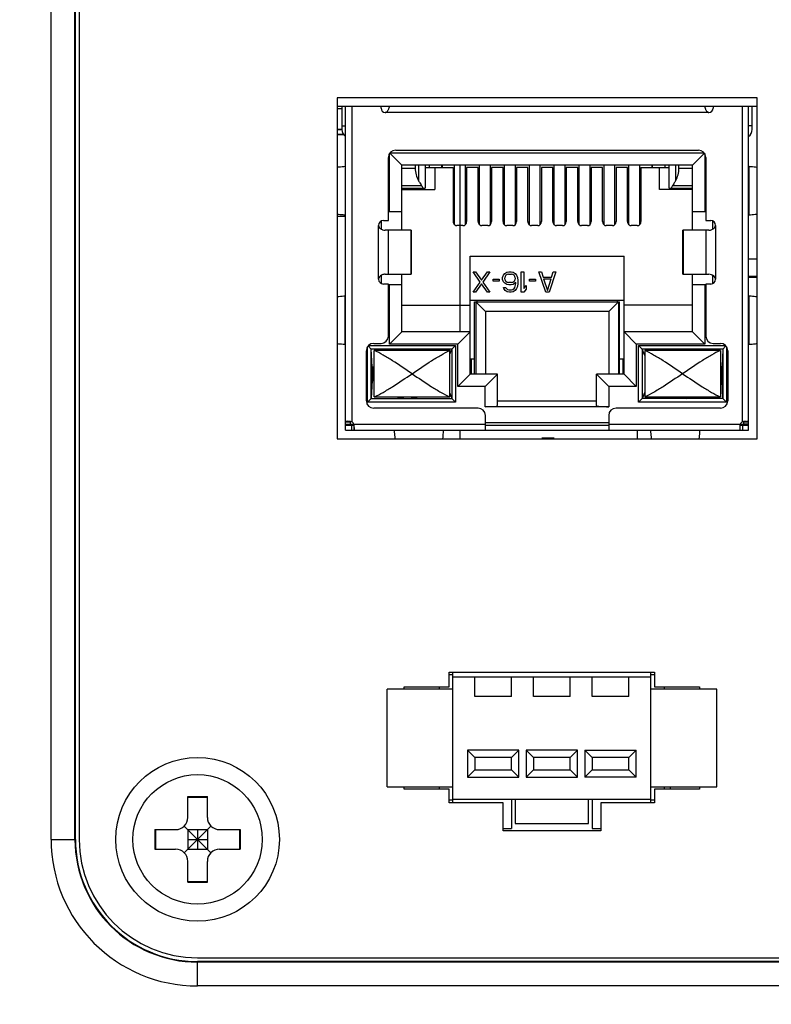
# Model space of a CAD drawing. Header units: millimetres. Extents: x 0 to 1750, y -1720 to 477.
# Tile 282 of 317: x 622 to 652, y -118 to -78. Entities that reach past the tile are written whole.
import ezdxf

# ---------------------------------------------------------------- set-up
doc = ezdxf.new("R2010")
doc.units = ezdxf.units.MM
doc.header["$LTSCALE"] = 92.51
doc.header["$PDMODE"] = 3
doc.header["$PDSIZE"] = 8
doc.layers.get('0').update_dxf_attribs({"linetype": 'CONTINUOUS'})
doc.layers.get('Defpoints').update_dxf_attribs({"linetype": 'CONTINUOUS'})
for name, color, linetype in [('000-VC5000_DXF_DIMENSION', 7, 'CONTINUOUS'), ('100300299_DXF_CONTINUOUS_LINE', 7, 'CONTINUOUS'), ('100500223_DXF_CONTINUOUS_LINE', 7, 'CONTINUOUS'), ('101300123_DXF_CONTINUOUS_LINE', 7, 'CONTINUOUS'), ('101302590_DXF_CONTINUOUS_LINE', 7, 'CONTINUOUS'), ('101303634_14DXF_CONTINUOUS_LINE', 7, 'CONTINUOUS'), ('101303634_DXF_CONTINUOUS_LINE', 7, 'CONTINUOUS'), ('BARCODE6X6_DXF_CONTINUOUS_LINE', 7, 'CONTINUOUS'), ('CAP0812_DXF_CONTINUOUS_LINE', 7, 'CONTINUOUS'), ('DE-11-072043DXF_CONTINUOUS_LINE', 7, 'CONTINUOUS'), ('DE-11-072046DXF_CONTINUOUS_LINE', 7, 'CONTINUOUS'), ('DE-11-072552DXF_CONTINUOUS_LINE', 7, 'CONTINUOUS'), ('DE-13-001875DXF_CONTINUOUS_LINE', 7, 'CONTINUOUS'), ('LIGHTING_CONDXF_CONTINUOUS_LINE', 7, 'CONTINUOUS'), ('MV-23498REV1DXF_CONTINUOUS_LINE', 7, 'CONTINUOUS'), ('SC-KM3X5B-JMDXF_CONTINUOUS_LINE', 7, 'CONTINUOUS'), ('ST-S5X17-M3XDXF_CONTINUOUS_LINE', 7, 'CONTINUOUS')]:
    doc.layers.add(name, color=color, linetype=linetype)
doc.styles.get("Standard").update_dxf_attribs({"font": 'ISOCP', "width": 0.8})
doc.dimstyles.new('DIMSTYLE_1', dxfattribs={"dimtxt": 6, "dimasz": 6, "dimexe": 2.5, "dimexo": 0.5, "dimgap": 0.75, "dimtad": 1, "dimdsep": 46, "dimtxsty": 'STANDARD', "dimblk": '_FILLED', "dimblk1": '_FILLED', "dimblk2": '_FILLED', "dimcen": 0.09, "dimclrt": 3, "dimazin": 2, "dimtp": 0.5, "dimtm": 0.5, "dimtfac": 1, "dimtofl": 0, "dimtmove": 0, "dimatfit": 3, "dimldrblk": '_FILLED', "dimfxl": 1, "dimtolj": 1, "dimarcsym": 0})

# ---------------------------------------------------------------- blocks, each defined once
blk = doc.blocks.new('_FILLED')
at = {"color": 0, "linetype": 'ByBlock'}
blk.add_solid([(0, 0), (-1, 0.1667), (-1, -0.1667)], dxfattribs=at)
blk = doc.blocks.new('*D2')
at = {"layer": '000-VC5000_DXF_DIMENSION', "color": 0, "lineweight": -2}
for p, q in [((639.383, -14.055), (565.083, -14.055)), ((567.583, -20.055), (567.583, -217.955)), ((614.883, -223.955), (565.083, -223.955))]:
    blk.add_line(p, q, dxfattribs=at)
at = {"layer": 'Defpoints', "color": 0}
for p in [(639.883, -14.055), (567.583, -223.955), (615.383, -223.955)]:
    blk.add_point(p, dxfattribs=at)
at = {"layer": '000-VC5000_DXF_DIMENSION', "color": 0, "linetype": 'ByBlock', "lineweight": -2, "xscale": 6, "yscale": 6, "zscale": 6}
for p, rotation in [((567.583, -14.055), 90), ((567.583, -223.955), 270)]:
    blk.add_blockref('_FILLED', p, dxfattribs=dict(at, rotation=rotation))
at = {"layer": '000-VC5000_DXF_DIMENSION', "color": 3, "insert": (558.833, -119.099), "char_height": 6, "attachment_point": 2, "rotation": 90, "line_spacing_factor": 0.9}
blk.add_mtext('\\A1;209.9', dxfattribs=at)

msp = doc.modelspace()

# ---------------------------------------------------------------- linework, layer by layer
at = {"layer": '100300299_DXF_CONTINUOUS_LINE'}
msp.add_line((648.243, -109.105), (648.243, -109.205), dxfattribs=at)
at = {"layer": '100500223_DXF_CONTINUOUS_LINE'}
msp.add_line((651.797, -87.505), (651.447, -87.505), dxfattribs=at)
at = {"layer": '101300123_DXF_CONTINUOUS_LINE'}
msp.add_line((642.983, -94.824), (643.483, -94.824), dxfattribs=at)
at = {"layer": '101302590_DXF_CONTINUOUS_LINE'}
for p, q in [((634.597, -80.905), (634.597, -94.855)), ((651.797, -80.905), (634.597, -80.905)), ((651.797, -94.855), (651.797, -80.905)), ((634.797, -81.255), (634.797, -82.047)), ((634.947, -94.505), (634.947, -81.255)), ((636.397, -81.255), (634.947, -81.255)), ((635.197, -81.255), (635.197, -94.166)), ((636.397, -81.33), (636.397, -81.255)), ((649.647, -81.255), (636.747, -81.255)), ((649.997, -81.255), (649.997, -81.33)), ((651.447, -81.255), (649.997, -81.255)), ((651.197, -94.166), (651.197, -81.255)), ((651.447, -94.505), (651.447, -81.255)), ((651.597, -82.047), (651.597, -81.255)), ((649.822, -81.505), (636.572, -81.505)), ((634.797, -82.047), (634.797, -82.197)), ((634.797, -82.047), (634.947, -82.047)), ((651.597, -82.047), (651.447, -82.047)), ((651.597, -82.197), (651.597, -82.047)), ((636.697, -85.925), (636.697, -83.345)), ((636.742, -85.555), (636.742, -83.188)), ((637.242, -83.655), (636.755, -83.168)), ((636.765, -83.155), (649.628, -83.155)), ((636.997, -83.045), (649.397, -83.045)), ((649.152, -83.655), (649.639, -83.168)), ((649.652, -83.188), (649.652, -85.555)), ((649.697, -83.345), (649.697, -85.925)), ((634.933, -83.705), (634.933, -85.705)), ((634.945, -83.705), (634.933, -83.705)), ((637.242, -86.325), (637.242, -83.655)), ((649.152, -83.655), (637.242, -83.655)), ((637.797, -83.791), (637.242, -83.791)), ((637.797, -83.655), (637.797, -83.791)), ((637.933, -83.655), (637.933, -84.295)), ((638.197, -83.655), (638.197, -84.605)), ((638.197, -83.755), (639.352, -83.755)), ((638.377, -83.755), (638.377, -83.655)), ((638.597, -83.755), (638.597, -84.655)), ((638.877, -83.655), (638.877, -83.755)), ((638.897, -83.655), (638.897, -83.755)), ((639.352, -83.755), (639.352, -85.971)), ((639.397, -83.655), (639.397, -86.088)), ((639.627, -83.655), (639.627, -90.485)), ((639.857, -86.088), (639.857, -83.655)), ((639.902, -83.755), (639.902, -85.971)), ((640.372, -83.755), (639.902, -83.755)), ((640.372, -85.971), (640.372, -83.755)), ((640.417, -83.655), (640.417, -86.088)), ((640.877, -86.088), (640.877, -83.655)), ((640.922, -83.755), (640.922, -85.971)), ((641.392, -83.755), (640.922, -83.755)), ((641.392, -85.971), (641.392, -83.755)), ((641.437, -83.655), (641.437, -86.088)), ((641.897, -86.088), (641.897, -83.655)), ((641.942, -83.755), (641.942, -85.971)), ((642.412, -83.755), (641.942, -83.755)), ((642.412, -85.971), (642.412, -83.755)), ((642.457, -83.655), (642.457, -86.088)), ((642.917, -86.088), (642.917, -83.655)), ((642.962, -83.755), (642.962, -85.971)), ((643.432, -83.755), (642.962, -83.755)), ((643.432, -85.971), (643.432, -83.755)), ((643.477, -83.655), (643.477, -86.088)), ((643.937, -86.088), (643.937, -83.655)), ((643.982, -83.755), (643.982, -85.971)), ((644.452, -83.755), (643.982, -83.755)), ((644.452, -85.971), (644.452, -83.755)), ((644.497, -83.655), (644.497, -86.088)), ((644.957, -86.088), (644.957, -83.655)), ((645.002, -83.755), (645.002, -85.971)), ((645.472, -83.755), (645.002, -83.755)), ((645.472, -85.971), (645.472, -83.755)), ((645.517, -83.655), (645.517, -86.088)), ((645.977, -86.088), (645.977, -83.655)), ((646.022, -83.755), (646.022, -85.971)), ((646.492, -83.755), (646.022, -83.755)), ((646.492, -85.971), (646.492, -83.755)), ((646.537, -83.655), (646.537, -86.088)), ((646.997, -86.088), (646.997, -83.655)), ((647.042, -83.755), (647.042, -85.971)), ((647.042, -83.755), (648.197, -83.755)), ((647.497, -83.755), (647.497, -83.655)), ((647.517, -83.755), (647.517, -83.655)), ((647.797, -84.655), (647.797, -83.755)), ((648.017, -83.655), (648.017, -83.755)), ((648.197, -84.605), (648.197, -83.655)), ((648.46, -83.655), (648.46, -84.295)), ((648.597, -83.791), (648.597, -83.655)), ((649.152, -83.791), (648.597, -83.791)), ((649.152, -86.325), (649.152, -83.655)), ((651.46, -83.705), (651.449, -83.705)), ((651.46, -83.705), (651.46, -85.705)), ((637.242, -84.498), (638.058, -84.498)), ((637.242, -84.605), (638.197, -84.605)), ((637.997, -84.605), (637.997, -84.655)), ((648.197, -84.605), (649.152, -84.605)), ((648.335, -84.498), (649.152, -84.498)), ((648.397, -84.655), (648.397, -84.605)), ((637.242, -84.655), (638.597, -84.655)), ((649.152, -84.655), (647.797, -84.655)), ((634.933, -85.705), (634.945, -85.705)), ((636.697, -85.555), (637.242, -85.555)), ((649.152, -85.555), (649.697, -85.555)), ((651.449, -85.705), (651.46, -85.705)), ((636.297, -88.325), (636.297, -86.125)), ((636.417, -86.285), (636.417, -85.942)), ((636.497, -85.925), (636.697, -85.925)), ((639.752, -86.135), (639.502, -86.135)), ((640.772, -86.135), (640.522, -86.135)), ((641.792, -86.135), (641.542, -86.135)), ((642.812, -86.135), (642.562, -86.135)), ((643.832, -86.135), (643.582, -86.135)), ((644.852, -86.135), (644.602, -86.135)), ((645.872, -86.135), (645.622, -86.135)), ((646.892, -86.135), (646.642, -86.135)), ((649.697, -85.925), (649.897, -85.925)), ((649.977, -85.942), (649.977, -86.285)), ((650.097, -86.125), (650.097, -88.325)), ((636.697, -86.325), (636.572, -86.325)), ((636.697, -88.125), (636.697, -86.325)), ((637.637, -86.325), (636.699, -86.325)), ((637.625, -88.125), (637.625, -86.325)), ((637.63, -88.125), (637.63, -86.325)), ((637.637, -86.325), (637.637, -88.125)), ((648.757, -88.125), (648.757, -86.325)), ((649.695, -86.325), (648.757, -86.325)), ((648.764, -86.325), (648.764, -88.125)), ((648.769, -86.325), (648.769, -88.125)), ((649.697, -86.325), (649.697, -88.125)), ((649.822, -86.325), (649.697, -86.325)), ((640.047, -92.215), (640.047, -87.385)), ((640.047, -87.385), (646.347, -87.385)), ((646.347, -92.215), (646.347, -87.385)), ((636.417, -88.508), (636.417, -88.165)), ((636.572, -88.125), (636.697, -88.125)), ((636.699, -88.125), (637.637, -88.125)), ((637.242, -90.485), (637.242, -88.125)), ((640.458, -88.449), (640.164, -88.025)), ((640.164, -88.025), (640.268, -88.025)), ((640.268, -88.025), (640.51, -88.361)), ((640.51, -88.361), (640.752, -88.025)), ((640.856, -88.025), (640.562, -88.449)), ((640.752, -88.025), (640.856, -88.025)), ((641.375, -88.255), (641.409, -88.167)), ((641.375, -88.343), (641.375, -88.255)), ((641.409, -88.167), (641.461, -88.096)), ((641.461, -88.096), (641.548, -88.043)), ((641.479, -88.219), (641.461, -88.272)), ((641.513, -88.167), (641.479, -88.219)), ((641.565, -88.131), (641.513, -88.167)), ((641.548, -88.043), (641.634, -88.025)), ((641.617, -88.114), (641.565, -88.131)), ((641.617, -88.114), (641.738, -88.114)), ((641.634, -88.025), (641.721, -88.025)), ((641.721, -88.025), (641.807, -88.043)), ((641.79, -88.131), (641.738, -88.114)), ((641.842, -88.167), (641.79, -88.131)), ((641.807, -88.043), (641.894, -88.096)), ((641.876, -88.219), (641.842, -88.167)), ((641.894, -88.272), (641.876, -88.219)), ((641.894, -88.096), (641.946, -88.167)), ((641.946, -88.167), (641.98, -88.255)), ((641.98, -88.255), (641.997, -88.378)), ((642.136, -88.855), (642.136, -88.025)), ((642.136, -88.025), (642.239, -88.025)), ((642.239, -88.025), (642.239, -88.714)), ((643.139, -88.855), (642.862, -88.025)), ((642.862, -88.025), (642.966, -88.025)), ((642.966, -88.025), (643.035, -88.237)), ((643.035, -88.237), (643.381, -88.237)), ((643.554, -88.025), (643.277, -88.855)), ((643.381, -88.237), (643.45, -88.025)), ((643.45, -88.025), (643.554, -88.025)), ((648.757, -88.125), (649.695, -88.125)), ((649.152, -90.485), (649.152, -88.125)), ((649.697, -88.125), (649.822, -88.125)), ((649.977, -88.165), (649.977, -88.508)), ((636.697, -88.525), (636.497, -88.525)), ((636.697, -90.655), (636.697, -88.525)), ((637.242, -88.555), (636.697, -88.555)), ((636.742, -90.985), (636.742, -88.555)), ((640.164, -88.855), (640.458, -88.449)), ((640.51, -88.52), (640.268, -88.855)), ((640.752, -88.855), (640.51, -88.52)), ((640.562, -88.449), (640.856, -88.855)), ((640.994, -88.414), (640.994, -88.325)), ((640.994, -88.325), (641.237, -88.325)), ((641.237, -88.414), (640.994, -88.414)), ((641.237, -88.325), (641.237, -88.414)), ((641.409, -88.431), (641.375, -88.343)), ((641.461, -88.484), (641.409, -88.431)), ((641.461, -88.325), (641.461, -88.272)), ((641.461, -88.325), (641.479, -88.378)), ((641.548, -88.537), (641.461, -88.484)), ((641.479, -88.378), (641.513, -88.414)), ((641.513, -88.414), (641.565, -88.449)), ((641.634, -88.555), (641.548, -88.537)), ((641.565, -88.449), (641.617, -88.467)), ((641.738, -88.467), (641.617, -88.467)), ((641.721, -88.555), (641.634, -88.555)), ((641.807, -88.537), (641.721, -88.555)), ((641.738, -88.467), (641.79, -88.449)), ((641.79, -88.449), (641.842, -88.414)), ((641.911, -88.467), (641.807, -88.537)), ((641.842, -88.414), (641.876, -88.378)), ((641.876, -88.378), (641.894, -88.325)), ((641.876, -88.661), (641.894, -88.608)), ((641.894, -88.272), (641.894, -88.325)), ((641.894, -88.608), (641.911, -88.502)), ((641.911, -88.502), (641.911, -88.467)), ((641.98, -88.626), (641.946, -88.714)), ((641.997, -88.502), (641.98, -88.626)), ((641.997, -88.378), (641.997, -88.502)), ((642.239, -88.714), (642.343, -88.59)), ((642.343, -88.59), (642.343, -88.732)), ((642.482, -88.414), (642.482, -88.325)), ((642.482, -88.325), (642.724, -88.325)), ((642.724, -88.414), (642.482, -88.414)), ((642.724, -88.325), (642.724, -88.414)), ((643.052, -88.308), (643.208, -88.785)), ((643.052, -88.308), (643.363, -88.308)), ((643.208, -88.785), (643.363, -88.308)), ((649.697, -88.555), (649.152, -88.555)), ((649.652, -88.555), (649.652, -90.985)), ((649.697, -88.525), (649.697, -90.655)), ((649.897, -88.525), (649.697, -88.525)), ((634.933, -91.005), (634.933, -89.005)), ((634.945, -89.005), (634.933, -89.005)), ((640.268, -88.855), (640.164, -88.855)), ((640.856, -88.855), (640.752, -88.855)), ((641.427, -88.714), (641.409, -88.661)), ((641.409, -88.661), (641.496, -88.661)), ((641.479, -88.785), (641.427, -88.714)), ((641.565, -88.838), (641.479, -88.785)), ((641.496, -88.661), (641.531, -88.714)), ((641.531, -88.714), (641.582, -88.749)), ((641.652, -88.855), (641.565, -88.838)), ((641.582, -88.749), (641.634, -88.767)), ((641.634, -88.767), (641.738, -88.767)), ((641.721, -88.855), (641.652, -88.855)), ((641.807, -88.838), (641.721, -88.855)), ((641.738, -88.767), (641.79, -88.749)), ((641.79, -88.749), (641.842, -88.714)), ((641.894, -88.785), (641.807, -88.838)), ((641.842, -88.714), (641.876, -88.661)), ((641.946, -88.714), (641.894, -88.785)), ((642.239, -88.855), (642.136, -88.855)), ((642.343, -88.732), (642.239, -88.855)), ((643.277, -88.855), (643.139, -88.855)), ((651.46, -89.005), (651.449, -89.005)), ((651.46, -89.005), (651.46, -91.005)), ((637.242, -89.385), (640.047, -89.385)), ((646.347, -89.205), (640.047, -89.205)), ((640.227, -92.215), (640.227, -89.255)), ((640.227, -89.255), (646.167, -89.255)), ((640.272, -89.255), (640.272, -92.215)), ((640.672, -89.655), (640.272, -89.255)), ((640.322, -89.205), (640.322, -89.255)), ((646.122, -89.255), (645.722, -89.655)), ((646.072, -89.205), (646.072, -89.255)), ((646.122, -89.255), (646.122, -92.215)), ((646.167, -92.215), (646.167, -89.255)), ((649.152, -89.385), (646.347, -89.385)), ((640.672, -89.655), (640.672, -92.215)), ((645.722, -89.655), (640.672, -89.655)), ((645.722, -89.655), (645.722, -92.215)), ((637.242, -90.485), (636.742, -90.985)), ((640.047, -90.485), (637.242, -90.485)), ((640.047, -90.485), (639.547, -90.985)), ((646.347, -90.485), (646.847, -90.985)), ((649.152, -90.485), (646.347, -90.485)), ((649.152, -90.485), (649.652, -90.985)), ((634.933, -91.005), (634.945, -91.005)), ((635.997, -91.185), (635.87, -91.059)), ((635.893, -91.035), (639.447, -91.035)), ((636.097, -90.955), (636.397, -90.955)), ((639.547, -90.985), (636.742, -90.985)), ((639.447, -91.035), (639.297, -91.185)), ((639.447, -91.035), (639.447, -93.355)), ((639.547, -92.715), (639.547, -90.985)), ((646.847, -90.985), (646.847, -92.715)), ((649.652, -90.985), (646.847, -90.985)), ((646.947, -93.355), (646.947, -91.035)), ((647.097, -91.185), (646.947, -91.035)), ((646.947, -91.035), (650.5, -91.035)), ((649.997, -90.955), (650.297, -90.955)), ((650.397, -91.185), (650.523, -91.059)), ((651.449, -91.005), (651.46, -91.005)), ((635.797, -93.305), (635.797, -91.255)), ((635.847, -93.355), (635.847, -91.09)), ((636.027, -91.916), (635.997, -91.185)), ((635.997, -93.205), (635.997, -91.185)), ((639.297, -91.185), (635.997, -91.185)), ((636.117, -93.145), (636.117, -91.245)), ((639.217, -91.245), (636.117, -91.245)), ((637.082, -91.228), (637.074, -91.245)), ((637.082, -91.228), (637.082, -91.245)), ((637.881, -91.228), (637.881, -91.245)), ((637.881, -91.228), (637.89, -91.245)), ((639.217, -91.393), (639.297, -91.185)), ((639.217, -93.145), (639.217, -91.245)), ((639.297, -91.185), (639.297, -93.205)), ((647.097, -91.185), (647.097, -93.205)), ((647.197, -91.445), (647.097, -91.185)), ((650.397, -91.185), (647.097, -91.185)), ((647.197, -91.245), (647.197, -93.145)), ((650.297, -91.245), (647.197, -91.245)), ((648.512, -91.228), (648.504, -91.245)), ((648.512, -91.245), (648.512, -91.228)), ((649.311, -91.228), (649.311, -91.245)), ((649.32, -91.245), (649.311, -91.228)), ((650.297, -91.245), (650.297, -93.145)), ((650.397, -91.185), (650.366, -91.916)), ((650.397, -91.185), (650.397, -93.205)), ((650.547, -91.09), (650.547, -93.355)), ((650.597, -91.255), (650.597, -93.305)), ((640.227, -91.605), (640.047, -91.605)), ((640.097, -92.215), (640.097, -91.605)), ((646.347, -91.605), (646.167, -91.605)), ((646.297, -91.605), (646.297, -92.215)), ((636.027, -91.916), (636.117, -91.916)), ((636.028, -91.92), (636.117, -91.92)), ((636.037, -91.92), (636.037, -92.47)), ((636.087, -92.455), (636.087, -91.92)), ((636.117, -91.955), (636.087, -91.955)), ((640.047, -92.215), (639.547, -92.715)), ((641.167, -92.215), (640.047, -92.215)), ((641.167, -92.215), (640.667, -92.715)), ((641.167, -93.502), (641.167, -92.215)), ((645.227, -93.502), (645.227, -92.215)), ((645.227, -92.215), (645.727, -92.715)), ((646.347, -92.215), (645.227, -92.215)), ((646.347, -92.215), (646.847, -92.715)), ((650.366, -91.916), (650.297, -91.916)), ((650.366, -91.92), (650.297, -91.92)), ((650.307, -91.955), (650.298, -91.955)), ((650.307, -92.455), (650.307, -91.92)), ((650.357, -92.47), (650.357, -91.92)), ((636.027, -92.474), (635.997, -93.205)), ((636.027, -92.474), (636.117, -92.474)), ((636.117, -92.47), (636.028, -92.47)), ((636.087, -92.455), (636.117, -92.455)), ((650.298, -92.455), (650.307, -92.455)), ((650.366, -92.47), (650.298, -92.47)), ((650.366, -92.474), (650.298, -92.474)), ((650.397, -93.205), (650.366, -92.474)), ((639.217, -92.997), (639.297, -93.205)), ((640.667, -92.715), (639.547, -92.715)), ((640.667, -93.546), (640.667, -92.715)), ((645.727, -92.715), (645.727, -93.546)), ((646.847, -92.715), (645.727, -92.715)), ((647.197, -92.945), (647.097, -93.205)), ((635.997, -93.205), (635.847, -93.355)), ((639.447, -93.355), (635.847, -93.355)), ((635.997, -93.205), (639.297, -93.205)), ((636.117, -93.145), (639.217, -93.145)), ((637.074, -93.145), (637.082, -93.162)), ((637.082, -93.145), (637.082, -93.162)), ((637.89, -93.145), (637.881, -93.162)), ((637.881, -93.145), (637.881, -93.162)), ((639.297, -93.205), (639.447, -93.355)), ((641.167, -93.305), (645.227, -93.305)), ((646.947, -93.355), (647.097, -93.205)), ((650.547, -93.355), (646.947, -93.355)), ((650.397, -93.205), (647.097, -93.205)), ((647.197, -93.145), (650.297, -93.145)), ((648.512, -93.162), (648.504, -93.145)), ((648.512, -93.162), (648.512, -93.145)), ((649.311, -93.145), (649.311, -93.162)), ((649.32, -93.145), (649.311, -93.162)), ((650.547, -93.355), (650.397, -93.205)), ((640.372, -93.605), (636.097, -93.605)), ((645.727, -93.546), (640.667, -93.546)), ((650.297, -93.605), (646.022, -93.605)), ((634.947, -94.166), (635.147, -94.166)), ((634.947, -94.255), (635.147, -94.255)), ((635.147, -94.255), (635.147, -94.156)), ((635.147, -94.255), (640.672, -94.255)), ((640.672, -94.505), (640.672, -93.905)), ((645.722, -94.205), (640.672, -94.205)), ((645.722, -93.905), (645.722, -94.505)), ((645.722, -94.255), (651.247, -94.255)), ((651.247, -94.156), (651.247, -94.255)), ((651.247, -94.166), (651.447, -94.166)), ((651.447, -94.255), (651.247, -94.255)), ((634.947, -94.305), (635.296, -94.305)), ((634.947, -94.505), (651.447, -94.505)), ((635.197, -94.505), (635.197, -94.305)), ((635.286, -94.305), (635.286, -94.505)), ((636.947, -94.507), (636.947, -94.519)), ((638.947, -94.519), (636.947, -94.519)), ((638.947, -94.519), (638.947, -94.507)), ((639.627, -94.505), (639.627, -94.855)), ((640.672, -94.305), (645.722, -94.305)), ((647.447, -94.519), (647.447, -94.507)), ((649.447, -94.519), (647.447, -94.519)), ((649.447, -94.519), (649.447, -94.507)), ((651.097, -94.305), (651.447, -94.305)), ((651.107, -94.505), (651.107, -94.305)), ((651.197, -94.305), (651.197, -94.505)), ((634.597, -94.855), (651.797, -94.855))]:
    msp.add_line(p, q, dxfattribs=at)
for centre, radius, start, end in [((636.572, -81.33), 0.175, 180, 270), ((649.822, -81.33), 0.175, 270, 0), ((635.147, -82.197), 0.35, 180, 235.1501), ((651.247, -82.197), 0.35, 304.8499, 0), ((636.997, -83.345), 0.3, 90, 180), ((649.397, -83.345), 0.3, 0, 90), ((636.497, -86.125), 0.2, 90, 180), ((649.897, -86.125), 0.2, 0, 90), ((636.497, -88.325), 0.2, 180, 270), ((649.897, -88.325), 0.2, 270, 0), ((636.397, -90.655), 0.3, 270, 0), ((649.997, -90.655), 0.3, 180, 270), ((636.097, -91.255), 0.3, 90, 180), ((650.297, -91.255), 0.3, 0, 90), ((636.097, -93.305), 0.3, 180, 270), ((650.297, -93.305), 0.3, 270, 0), ((640.372, -93.905), 0.3, 0, 90), ((646.022, -93.905), 0.3, 90, 180), ((635.013, -94.979), 0.834, 77.2799, 80.7813), ((635.107, -94.344), 0.2, 26.5097, 63.4903), ((634.474, -94.439), 0.833, 9.2858, 12.7227), ((651.92, -94.439), 0.834, 167.2799, 170.7813), ((651.286, -94.344), 0.2, 116.5097, 153.4903), ((651.38, -94.978), 0.833, 99.2858, 102.7227)]:
    msp.add_arc(centre, radius, start, end, dxfattribs=at)
for centre, major_axis, ratio, start_param, end_param in [((638.797, -83.791), (0, 1), 1, -4.712389, -4.183967), ((647.597, -83.791), (1, 0), 1, -0.528422, 0), ((637.297, -84.978), (0.636, 0.636), 1, -0.358319, -0.222994), ((649.097, -84.978), (0.636, 0.636), 1, 1.793791, 1.929116), ((639.502, -85.971), (0, 0.164), 0.913545, 1.570796, 3.141593), ((639.752, -85.971), (0, 0.164), 0.913545, 3.141593, 4.712389), ((640.522, -85.971), (0, 0.164), 0.913545, 1.570796, 3.141593), ((640.772, -85.971), (0, 0.164), 0.913545, 3.141593, 4.712389), ((641.542, -85.971), (0, 0.164), 0.913545, 1.570796, 3.141593), ((641.792, -85.971), (0, 0.164), 0.913545, 3.141593, 4.712389), ((642.562, -85.971), (0, 0.164), 0.913545, 1.570796, 3.141593), ((642.812, -85.971), (0, 0.164), 0.913545, 3.141593, 4.712389), ((643.582, -85.971), (0, 0.164), 0.913545, 1.570796, 3.141593), ((643.832, -85.971), (0, 0.164), 0.913545, 3.141593, 4.712389), ((644.602, -85.971), (0, 0.164), 0.913545, 1.570796, 3.141593), ((644.852, -85.971), (0, 0.164), 0.913545, 3.141593, 4.712389), ((645.622, -85.971), (0, 0.164), 0.913545, 1.570796, 3.141593), ((645.872, -85.971), (0, 0.164), 0.913545, 3.141593, 4.712389), ((646.642, -85.971), (0, 0.164), 0.913545, 1.570796, 3.141593), ((646.892, -85.971), (0, 0.164), 0.913545, 3.141593, 4.712389), ((637.482, -91.23), (0.4, 0), 0.113077, 6.337994, 9.369969), ((648.912, -91.23), (0.4, 0), 0.113077, 0.054809, 3.086784), ((636.028, -91.32), (0, 0.6), 0.004706, -3.254191, -3.141593), ((650.366, -91.32), (0, 0.6), 0.004706, -3.141593, -3.028994), ((636.028, -93.07), (0, 0.6), 0.004706, 0, 0.112599), ((650.366, -93.07), (0, 0.6), 0.004706, -0.112599, 0), ((637.482, -93.16), (0.4, 0), 0.113077, -3.086784, -0.054809), ((648.912, -93.16), (0.4, 0), 0.113077, -3.086784, -0.054809), ((640.667, -93.502), (0.5, 0), 0.087489, -1.570796, 0), ((645.727, -93.502), (0.5, 0), 0.087489, -3.141593, -1.570796)]:
    msp.add_ellipse(centre, major_axis=major_axis, ratio=ratio, start_param=start_param, end_param=end_param, dxfattribs=at)
for points, knots in [([(636.572, -81.505), (636.59, -81.505), (636.628, -81.49), (636.666, -81.449), (636.693, -81.403), (636.713, -81.358), (636.728, -81.319), (636.738, -81.288), (636.743, -81.268), (636.747, -81.258), (636.747, -81.255)], [0, 0, 0, 0, 0.173996, 0.348675, 0.517666, 0.672668, 0.805234, 0.907657, 0.973873, 1, 1, 1, 1]), ([(649.647, -81.255), (649.647, -81.258), (649.65, -81.268), (649.655, -81.288), (649.666, -81.319), (649.68, -81.358), (649.7, -81.403), (649.728, -81.449), (649.766, -81.49), (649.803, -81.505), (649.822, -81.505)], [0, 0, 0, 0, 0.026115, 0.092322, 0.194741, 0.327308, 0.482313, 0.651311, 0.825997, 1, 1, 1, 1]), ([(634.595, -83.737), (634.62, -83.735), (634.733, -83.723), (634.846, -83.713), (634.933, -83.705)], [0, 0, 0, 0, 0.229895, 1, 1, 1, 1]), ([(651.46, -83.705), (651.491, -83.708), (651.604, -83.718), (651.717, -83.728), (651.799, -83.737)], [0, 0, 0, 0, 0.270001, 1, 1, 1, 1]), ([(637.933, -84.295), (637.944, -84.313), (637.984, -84.382), (638.027, -84.449), (638.058, -84.498)], [0, 0, 0, 0, 0.263822, 1, 1, 1, 1]), ([(648.46, -84.295), (648.45, -84.313), (648.409, -84.382), (648.367, -84.449), (648.335, -84.498)], [0, 0, 0, 0, 0.263839, 1, 1, 1, 1]), ([(634.933, -85.705), (634.903, -85.703), (634.79, -85.693), (634.677, -85.682), (634.595, -85.673)], [0, 0, 0, 0, 0.270013, 1, 1, 1, 1]), ([(651.799, -85.673), (651.773, -85.676), (651.66, -85.688), (651.547, -85.698), (651.46, -85.705)], [0, 0, 0, 0, 0.229907, 1, 1, 1, 1]), ([(636.297, -86.125), (636.297, -86.16), (636.328, -86.229), (636.386, -86.27), (636.417, -86.285)], [0, 0, 0, 0, 0.500091, 1, 1, 1, 1]), ([(649.977, -86.285), (650.008, -86.27), (650.066, -86.229), (650.097, -86.16), (650.097, -86.125)], [0, 0, 0, 0, 0.499911, 1, 1, 1, 1]), ([(636.417, -86.285), (636.43, -86.292), (636.479, -86.314), (636.533, -86.325), (636.572, -86.325)], [0, 0, 0, 0, 0.27501, 1, 1, 1, 1]), ([(649.822, -86.325), (649.834, -86.325), (649.887, -86.321), (649.94, -86.305), (649.977, -86.285)], [0, 0, 0, 0, 0.222652, 1, 1, 1, 1]), ([(636.417, -88.165), (636.386, -88.181), (636.328, -88.221), (636.297, -88.291), (636.297, -88.325)], [0, 0, 0, 0, 0.499911, 1, 1, 1, 1]), ([(636.572, -88.125), (636.56, -88.125), (636.506, -88.129), (636.454, -88.146), (636.417, -88.165)], [0, 0, 0, 0, 0.222652, 1, 1, 1, 1]), ([(649.977, -88.165), (649.964, -88.158), (649.914, -88.137), (649.861, -88.125), (649.822, -88.125)], [0, 0, 0, 0, 0.27501, 1, 1, 1, 1]), ([(650.097, -88.325), (650.097, -88.291), (650.066, -88.221), (650.008, -88.181), (649.977, -88.165)], [0, 0, 0, 0, 0.500091, 1, 1, 1, 1]), ([(634.595, -89.037), (634.62, -89.035), (634.733, -89.023), (634.846, -89.013), (634.933, -89.005)], [0, 0, 0, 0, 0.229895, 1, 1, 1, 1]), ([(651.46, -89.005), (651.491, -89.008), (651.604, -89.018), (651.717, -89.028), (651.799, -89.037)], [0, 0, 0, 0, 0.270001, 1, 1, 1, 1]), ([(634.933, -91.005), (634.903, -91.003), (634.79, -90.993), (634.677, -90.982), (634.595, -90.973)], [0, 0, 0, 0, 0.270013, 1, 1, 1, 1]), ([(651.799, -90.973), (651.773, -90.976), (651.66, -90.988), (651.547, -90.998), (651.46, -91.005)], [0, 0, 0, 0, 0.229907, 1, 1, 1, 1]), ([(637.667, -92.195), (637.401, -92.016), (637.011, -91.751), (636.494, -91.433), (636.241, -91.299), (636.117, -91.245)], [0, 0, 0, 0, 0.528963, 0.776821, 1, 1, 1, 1]), ([(637.667, -92.195), (637.933, -92.016), (638.323, -91.751), (638.84, -91.433), (639.093, -91.299), (639.217, -91.245)], [0, 0, 0, 0, 0.528963, 0.776821, 1, 1, 1, 1]), ([(648.747, -92.195), (648.481, -92.016), (648.091, -91.751), (647.574, -91.433), (647.321, -91.299), (647.197, -91.245)], [0, 0, 0, 0, 0.528963, 0.776821, 1, 1, 1, 1]), ([(650.297, -91.245), (650.173, -91.299), (649.92, -91.433), (649.403, -91.751), (649.013, -92.016), (648.747, -92.195)], [0, 0, 0, 0, 0.223179, 0.471037, 1, 1, 1, 1]), ([(636.117, -93.145), (636.241, -93.091), (636.494, -92.957), (637.011, -92.64), (637.401, -92.375), (637.667, -92.195)], [0, 0, 0, 0, 0.223179, 0.471037, 1, 1, 1, 1]), ([(637.667, -92.195), (637.933, -92.375), (638.323, -92.64), (638.84, -92.957), (639.093, -93.091), (639.217, -93.145)], [0, 0, 0, 0, 0.528963, 0.776821, 1, 1, 1, 1]), ([(648.747, -92.195), (648.481, -92.375), (648.091, -92.64), (647.574, -92.957), (647.321, -93.091), (647.197, -93.145)], [0, 0, 0, 0, 0.528963, 0.776821, 1, 1, 1, 1]), ([(648.747, -92.195), (649.013, -92.375), (649.403, -92.64), (649.92, -92.957), (650.173, -93.091), (650.297, -93.145)], [0, 0, 0, 0, 0.528963, 0.776821, 1, 1, 1, 1]), ([(635.02, -94.144), (635.01, -94.144), (634.991, -94.145), (634.966, -94.148), (634.947, -94.157), (634.947, -94.166)], [0, 0, 0, 0, 0.394468, 0.689619, 1, 1, 1, 1]), ([(635.147, -94.156), (635.135, -94.154), (635.093, -94.148), (635.051, -94.144), (635.02, -94.144)], [0, 0, 0, 0, 0.277306, 1, 1, 1, 1]), ([(651.374, -94.144), (651.364, -94.144), (651.321, -94.146), (651.279, -94.151), (651.246, -94.156)], [0, 0, 0, 0, 0.217462, 1, 1, 1, 1]), ([(651.447, -94.166), (651.447, -94.157), (651.427, -94.148), (651.403, -94.145), (651.384, -94.144), (651.374, -94.144)], [0, 0, 0, 0, 0.31038, 0.605539, 1, 1, 1, 1]), ([(635.286, -94.505), (635.295, -94.505), (635.304, -94.486), (635.307, -94.461), (635.307, -94.442), (635.307, -94.432)], [0, 0, 0, 0, 0.31038, 0.605539, 1, 1, 1, 1]), ([(635.307, -94.432), (635.307, -94.423), (635.306, -94.38), (635.301, -94.337), (635.296, -94.304)], [0, 0, 0, 0, 0.217462, 1, 1, 1, 1]), ([(636.979, -94.857), (636.976, -94.831), (636.964, -94.719), (636.954, -94.606), (636.947, -94.519)], [0, 0, 0, 0, 0.229901, 1, 1, 1, 1]), ([(638.947, -94.519), (638.944, -94.549), (638.934, -94.662), (638.924, -94.775), (638.915, -94.857)], [0, 0, 0, 0, 0.270007, 1, 1, 1, 1]), ([(647.479, -94.857), (647.476, -94.831), (647.464, -94.719), (647.454, -94.606), (647.447, -94.519)], [0, 0, 0, 0, 0.229901, 1, 1, 1, 1]), ([(649.447, -94.519), (649.444, -94.55), (649.434, -94.662), (649.424, -94.775), (649.415, -94.857)], [0, 0, 0, 0, 0.269995, 1, 1, 1, 1]), ([(651.097, -94.305), (651.095, -94.317), (651.089, -94.359), (651.086, -94.401), (651.086, -94.432)], [0, 0, 0, 0, 0.277306, 1, 1, 1, 1]), ([(651.086, -94.432), (651.086, -94.442), (651.087, -94.461), (651.089, -94.486), (651.099, -94.505), (651.107, -94.505)], [0, 0, 0, 0, 0.394468, 0.689619, 1, 1, 1, 1])]:
    msp.add_open_spline(points, degree=3, knots=knots, dxfattribs=at)
at = {"layer": '101303634_14DXF_CONTINUOUS_LINE'}
for p, q in [((634.597, -82.205), (634.797, -82.205)), ((634.866, -82.405), (634.597, -82.405))]:
    msp.add_line(p, q, dxfattribs=at)
at = {"layer": '101303634_DXF_CONTINUOUS_LINE'}
for p, q in [((634.797, -82.205), (634.597, -82.205)), ((634.597, -82.405), (634.866, -82.405))]:
    msp.add_line(p, q, dxfattribs=at)
at = {"layer": 'BARCODE6X6_DXF_CONTINUOUS_LINE'}
msp.add_line((634.797, -81.351), (634.597, -81.351), dxfattribs=at)
at = {"layer": 'CAP0812_DXF_CONTINUOUS_LINE'}
msp.add_line((646.883, -94.505), (646.883, -94.855), dxfattribs=at)
at = {"layer": 'DE-11-072043DXF_CONTINUOUS_LINE'}
for p, q in [((624.033, -33.555), (624.033, -111.255)), ((634.597, -80.905), (634.597, -94.855)), ((651.797, -80.905), (634.597, -80.905)), ((651.797, -94.855), (651.797, -80.905)), ((634.597, -94.855), (651.797, -94.855)), ((639.193, -105.005), (639.193, -104.405)), ((639.193, -104.405), (647.593, -104.405)), ((647.593, -104.405), (647.593, -105.005)), ((637.343, -105.105), (637.343, -105.005)), ((637.343, -105.005), (639.193, -105.005)), ((647.593, -105.005), (649.443, -105.005)), ((649.443, -105.005), (649.443, -105.105)), ((637.343, -109.205), (637.343, -109.105)), ((639.193, -109.205), (637.343, -109.205)), ((639.193, -109.755), (639.193, -109.205)), ((647.593, -109.205), (647.593, -109.755)), ((649.443, -109.205), (647.593, -109.205)), ((649.443, -109.105), (649.443, -109.205)), ((641.393, -109.755), (639.193, -109.755)), ((641.393, -110.905), (641.393, -109.755)), ((645.393, -109.755), (645.393, -110.905)), ((647.593, -109.755), (645.393, -109.755)), ((645.393, -110.905), (641.393, -110.905)), ((628.883, -116.105), (831.883, -116.105))]:
    msp.add_line(p, q, dxfattribs=at)
msp.add_circle((628.883, -111.255), 3.35, dxfattribs=at)
msp.add_arc((628.883, -111.255), 4.85, 180, 270, dxfattribs=at)
at = {"layer": 'DE-11-072046DXF_CONTINUOUS_LINE'}
msp.add_line((651.797, -88.255), (651.447, -88.255), dxfattribs=at)
at = {"layer": 'DE-11-072552DXF_CONTINUOUS_LINE'}
msp.add_line((634.947, -85.757), (634.597, -85.757), dxfattribs=at)
at = {"layer": 'DE-13-001875DXF_CONTINUOUS_LINE'}
for p, q in [((622.883, -111.255), (622.883, -33.555)), ((623.86, -111.255), (623.86, -33.555)), ((623.883, -111.255), (623.883, -33.555)), ((622.883, -111.255), (623.883, -111.255)), ((628.883, -117.255), (628.883, -116.255)), ((831.883, -116.255), (628.883, -116.255)), ((831.883, -116.278), (628.883, -116.278)), ((831.883, -117.255), (628.883, -117.255))]:
    msp.add_line(p, q, dxfattribs=at)
for radius in [6, 5.023, 5]:
    msp.add_arc((628.883, -111.255), radius, 180, 270, dxfattribs=at)
at = {"layer": 'LIGHTING_CONDXF_CONTINUOUS_LINE'}
for p, q in [((639.193, -104.505), (639.343, -104.505)), ((639.343, -109.755), (639.343, -104.405)), ((639.343, -104.605), (647.443, -104.605)), ((640.243, -105.405), (640.243, -104.605)), ((641.743, -105.405), (641.743, -104.605)), ((642.643, -105.405), (642.643, -104.605)), ((644.143, -105.405), (644.143, -104.605)), ((645.043, -105.405), (645.043, -104.605)), ((646.543, -105.405), (646.543, -104.605)), ((647.443, -109.755), (647.443, -104.405)), ((647.443, -104.505), (647.593, -104.505)), ((636.643, -109.105), (636.643, -105.105)), ((639.343, -105.105), (636.643, -105.105)), ((638.793, -105.105), (638.793, -105.005)), ((650.143, -105.105), (647.443, -105.105)), ((647.993, -105.005), (647.993, -105.105)), ((650.143, -109.105), (650.143, -105.105)), ((641.743, -105.405), (640.243, -105.405)), ((644.143, -105.405), (642.643, -105.405)), ((646.543, -105.405), (645.043, -105.405)), ((639.943, -107.605), (639.943, -108.705)), ((639.943, -107.605), (640.243, -107.905)), ((642.043, -107.605), (639.943, -107.605)), ((640.243, -107.905), (640.243, -108.405)), ((641.743, -107.905), (640.243, -107.905)), ((642.043, -107.605), (641.743, -107.905)), ((641.743, -108.405), (641.743, -107.905)), ((642.043, -108.705), (642.043, -107.605)), ((642.343, -107.605), (642.343, -108.705)), ((642.343, -107.605), (642.643, -107.905)), ((644.443, -107.605), (642.343, -107.605)), ((642.643, -107.905), (642.643, -108.405)), ((644.143, -107.905), (642.643, -107.905)), ((644.443, -107.605), (644.143, -107.905)), ((644.143, -108.405), (644.143, -107.905)), ((644.443, -108.705), (644.443, -107.605)), ((644.743, -107.605), (644.743, -108.705)), ((644.743, -107.605), (645.043, -107.905)), ((644.743, -107.605), (646.843, -107.605)), ((645.043, -107.905), (645.043, -108.405)), ((646.543, -107.905), (645.043, -107.905)), ((646.843, -107.605), (646.543, -107.905)), ((646.543, -108.405), (646.543, -107.905)), ((646.843, -108.705), (646.843, -107.605)), ((639.943, -108.705), (640.243, -108.405)), ((640.243, -108.405), (641.743, -108.405)), ((642.043, -108.705), (641.743, -108.405)), ((642.343, -108.705), (642.643, -108.405)), ((642.643, -108.405), (644.143, -108.405)), ((644.443, -108.705), (644.143, -108.405)), ((644.743, -108.705), (645.043, -108.405)), ((645.043, -108.405), (646.543, -108.405)), ((646.843, -108.705), (646.543, -108.405)), ((639.943, -108.705), (642.043, -108.705)), ((642.343, -108.705), (644.443, -108.705)), ((646.843, -108.705), (644.743, -108.705)), ((636.643, -109.105), (639.343, -109.105)), ((638.793, -109.205), (638.793, -109.105)), ((647.443, -109.105), (650.143, -109.105)), ((647.993, -109.105), (647.993, -109.205)), ((639.343, -109.605), (647.443, -109.605)), ((641.743, -109.605), (641.743, -110.805)), ((641.893, -109.605), (641.893, -110.605)), ((644.893, -110.605), (644.893, -109.605)), ((645.043, -109.605), (645.043, -110.805)), ((639.343, -109.655), (639.193, -109.655)), ((647.593, -109.655), (647.443, -109.655)), ((641.393, -110.805), (641.743, -110.805)), ((641.893, -110.605), (644.893, -110.605)), ((645.043, -110.805), (645.393, -110.805))]:
    msp.add_line(p, q, dxfattribs=at)
at = {"layer": 'MV-23498REV1DXF_CONTINUOUS_LINE'}
for p, q in [((634.947, -81.255), (634.597, -81.255)), ((636.747, -81.255), (636.397, -81.255)), ((649.997, -81.255), (649.647, -81.255)), ((651.797, -81.255), (651.447, -81.255))]:
    msp.add_line(p, q, dxfattribs=at)
at = {"layer": 'SC-KM3X5B-JMDXF_CONTINUOUS_LINE'}
for p, q in [((628.483, -110.355), (628.483, -109.505)), ((628.483, -109.505), (629.283, -109.505)), ((628.483, -109.533), (629.283, -109.533)), ((629.283, -110.355), (629.283, -109.505)), ((628.336, -111.802), (629.429, -110.709)), ((629.429, -111.802), (628.336, -110.709)), ((627.133, -110.855), (627.133, -111.655)), ((627.133, -110.855), (627.983, -110.855)), ((627.16, -110.855), (627.16, -111.655)), ((628.483, -110.855), (628.483, -111.655)), ((628.483, -110.855), (629.283, -110.855)), ((628.883, -110.855), (628.883, -111.655)), ((629.283, -110.855), (629.283, -111.655)), ((629.783, -110.855), (630.633, -110.855)), ((630.605, -110.855), (630.605, -111.655)), ((630.633, -110.855), (630.633, -111.655)), ((628.483, -111.255), (629.283, -111.255)), ((627.133, -111.655), (627.983, -111.655)), ((628.483, -111.655), (629.283, -111.655)), ((629.783, -111.655), (630.633, -111.655)), ((628.483, -113.005), (628.483, -112.155)), ((629.283, -113.005), (629.283, -112.155)), ((628.483, -112.978), (629.283, -112.978)), ((628.483, -113.005), (629.283, -113.005))]:
    msp.add_line(p, q, dxfattribs=at)
msp.add_circle((628.883, -111.255), 2.65, dxfattribs=at)
for centre, start, end in [((627.983, -110.355), 270, 0), ((629.783, -110.355), 180, 270), ((627.983, -112.155), 0, 90), ((629.783, -112.155), 90, 180)]:
    msp.add_arc(centre, 0.5, start, end, dxfattribs=at)
at = {"layer": 'ST-S5X17-M3XDXF_CONTINUOUS_LINE'}
msp.add_arc((651.643, -84.107), 4.1, 267.2587, 272.1506, dxfattribs=at)

# ---------------------------------------------------------------- dimensions: what is measured, and where the dimension line sits
at = {"layer": '000-VC5000_DXF_DIMENSION'}
dim = msp.add_linear_dim(base=(567.583, -223.955), p1=(639.883, -14.055), p2=(615.383, -223.955), angle=270, dimstyle='DIMSTYLE_1', dxfattribs=at)
dim.commit()
dim.dimension.update_dxf_attribs({"geometry": '*D2', "text_midpoint": (567.583, -119.099), "dimtype": 160})

doc.saveas('drawing.dxf')
